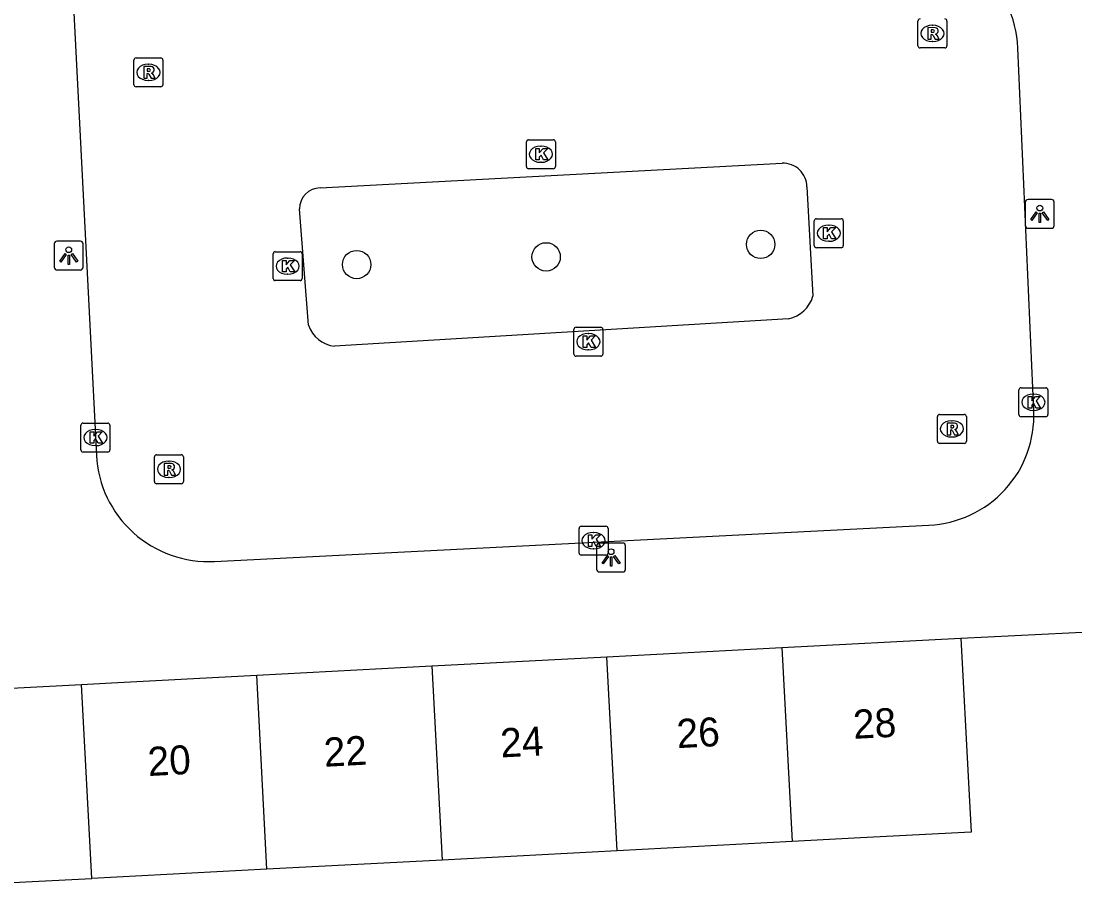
# Model space of a CAD drawing. Extents: x 161084 to 161928, y 385355 to 386522.
# Drawn here: x 161675.55 to 161711.92, y 385902.8 to 385932.73 of the extents above; entities that cross this region are included whole.
import ezdxf

# ---------------------------------------------------------------- set-up
doc = ezdxf.new("R2010")
doc.units = 0
for name, color, linetype in [('IMGEO_Boom', 7, 'Continuous'), ('IMGEO_Kolk', 7, 'Continuous'), ('IMGEO_Lichtpunt', 7, 'Continuous'), ('IMGEO_Pand', 7, 'Continuous'), ('IMGEO_Pand_nummerreeks', 7, 'Continuous'), ('IMGEO_Rijbaan_lokaal_open', 7, 'Continuous'), ('IMGEO_Rioolput', 7, 'Continuous'), ('IMGEO_Voetpad_open', 7, 'Continuous')]:
    doc.layers.add(name, color=color, linetype=linetype)

msp = doc.modelspace()

# ---------------------------------------------------------------- linework, layer by layer
at = {"layer": 'IMGEO_Boom'}
for centre in [(161701.073, 385925.022), (161693.67, 385924.591), (161687.131, 385924.325)]:
    msp.add_circle(centre, 0.489, dxfattribs=at)
at = {"layer": 'IMGEO_Kolk'}
for p, q in [((161692.988, 385927.709), (161692.988, 385928.561)), ((161693.063, 385928.635), (161693.915, 385928.635)), ((161693.476, 385928.415), (161693.501, 385928.415)), ((161693.989, 385928.561), (161693.989, 385927.709)), ((161693.915, 385927.635), (161693.063, 385927.635)), ((161693.499, 385927.855), (161693.474, 385927.855)), ((161702.924, 385924.982), (161702.924, 385925.834)), ((161702.999, 385925.908), (161703.851, 385925.908)), ((161703.925, 385925.834), (161703.925, 385924.982)), ((161703.412, 385925.688), (161703.437, 385925.688)), ((161703.435, 385925.128), (161703.41, 385925.128)), ((161684.248, 385923.844), (161684.248, 385924.696)), ((161684.323, 385924.77), (161685.175, 385924.77)), ((161685.249, 385924.696), (161685.249, 385923.844)), ((161703.851, 385924.908), (161702.999, 385924.908)), ((161684.736, 385924.55), (161684.761, 385924.55)), ((161684.759, 385923.99), (161684.734, 385923.99)), ((161685.175, 385923.77), (161684.323, 385923.77)), ((161694.703, 385922.162), (161695.555, 385922.162)), ((161694.628, 385921.236), (161694.628, 385922.088)), ((161695.116, 385921.942), (161695.141, 385921.942)), ((161695.629, 385922.088), (161695.629, 385921.236)), ((161695.139, 385921.382), (161695.114, 385921.382)), ((161695.555, 385921.162), (161694.703, 385921.162)), ((161709.985, 385919.146), (161709.985, 385919.998)), ((161710.06, 385920.072), (161710.912, 385920.072)), ((161710.986, 385919.998), (161710.986, 385919.146)), ((161710.473, 385919.852), (161710.498, 385919.852)), ((161710.496, 385919.292), (161710.471, 385919.292)), ((161677.69, 385918.854), (161678.542, 385918.854)), ((161710.912, 385919.072), (161710.06, 385919.072)), ((161677.615, 385917.928), (161677.615, 385918.78)), ((161678.103, 385918.634), (161678.128, 385918.634)), ((161678.616, 385918.78), (161678.616, 385917.928)), ((161678.542, 385917.854), (161677.69, 385917.854)), ((161678.126, 385918.074), (161678.101, 385918.074)), ((161694.805, 385914.367), (161694.805, 385915.219)), ((161694.88, 385915.293), (161695.732, 385915.293)), ((161695.806, 385915.219), (161695.806, 385914.367)), ((161695.293, 385915.073), (161695.318, 385915.073)), ((161695.316, 385914.513), (161695.291, 385914.513)), ((161695.732, 385914.293), (161694.88, 385914.293))]:
    msp.add_line(p, q, dxfattribs=at)
for points in [[(161692.988, 385927.709), (161692.988, 385928.561)], [(161693.063, 385928.635), (161693.915, 385928.635)], [(161693.309, 385928.335), (161693.432, 385928.335), (161693.432, 385928.184), (161693.562, 385928.335), (161693.726, 385928.335), (161693.58, 385928.184), (161693.733, 385927.935), (161693.581, 385927.935), (161693.496, 385928.099), (161693.432, 385928.032), (161693.432, 385927.935), (161693.309, 385927.935), (161693.309, 385928.335)], [(161693.989, 385928.561), (161693.989, 385927.709)], [(161693.915, 385927.635), (161693.063, 385927.635)], [(161702.924, 385924.982), (161702.924, 385925.834)], [(161702.999, 385925.908), (161703.851, 385925.908)], [(161703.925, 385925.834), (161703.925, 385924.982)], [(161703.245, 385925.608), (161703.368, 385925.608), (161703.368, 385925.457), (161703.498, 385925.608), (161703.662, 385925.608), (161703.516, 385925.457), (161703.669, 385925.208), (161703.517, 385925.208), (161703.432, 385925.372), (161703.368, 385925.305), (161703.368, 385925.208), (161703.245, 385925.208), (161703.245, 385925.608)], [(161684.248, 385923.844), (161684.248, 385924.696)], [(161684.323, 385924.77), (161685.175, 385924.77)], [(161685.249, 385924.696), (161685.249, 385923.844)], [(161703.851, 385924.908), (161702.999, 385924.908)], [(161684.569, 385924.47), (161684.692, 385924.47), (161684.692, 385924.319), (161684.822, 385924.47), (161684.986, 385924.47), (161684.84, 385924.319), (161684.993, 385924.07), (161684.841, 385924.07), (161684.756, 385924.234), (161684.692, 385924.167), (161684.692, 385924.07), (161684.569, 385924.07), (161684.569, 385924.47)], [(161685.175, 385923.77), (161684.323, 385923.77)], [(161694.703, 385922.162), (161695.555, 385922.162)], [(161694.628, 385921.236), (161694.628, 385922.088)], [(161694.949, 385921.862), (161695.072, 385921.862), (161695.072, 385921.711), (161695.202, 385921.862), (161695.366, 385921.862), (161695.22, 385921.711), (161695.373, 385921.462), (161695.221, 385921.462), (161695.136, 385921.626), (161695.072, 385921.559), (161695.072, 385921.462), (161694.949, 385921.462), (161694.949, 385921.862)], [(161695.629, 385922.088), (161695.629, 385921.236)], [(161695.555, 385921.162), (161694.703, 385921.162)], [(161709.985, 385919.146), (161709.985, 385919.998)], [(161710.06, 385920.072), (161710.912, 385920.072)], [(161710.986, 385919.998), (161710.986, 385919.146)], [(161710.306, 385919.772), (161710.429, 385919.772), (161710.429, 385919.621), (161710.559, 385919.772), (161710.723, 385919.772), (161710.577, 385919.621), (161710.73, 385919.372), (161710.578, 385919.372), (161710.493, 385919.536), (161710.429, 385919.469), (161710.429, 385919.372), (161710.306, 385919.372), (161710.306, 385919.772)], [(161677.69, 385918.854), (161678.542, 385918.854)], [(161710.912, 385919.072), (161710.06, 385919.072)], [(161677.615, 385917.928), (161677.615, 385918.78)], [(161677.936, 385918.554), (161678.059, 385918.554), (161678.059, 385918.403), (161678.189, 385918.554), (161678.353, 385918.554), (161678.207, 385918.403), (161678.36, 385918.154), (161678.208, 385918.154), (161678.123, 385918.318), (161678.059, 385918.251), (161678.059, 385918.154), (161677.936, 385918.154), (161677.936, 385918.554)], [(161678.616, 385918.78), (161678.616, 385917.928)], [(161678.542, 385917.854), (161677.69, 385917.854)], [(161694.805, 385914.367), (161694.805, 385915.219)], [(161694.88, 385915.293), (161695.732, 385915.293)], [(161695.806, 385915.219), (161695.806, 385914.367)], [(161695.126, 385914.993), (161695.249, 385914.993), (161695.249, 385914.842), (161695.379, 385914.993), (161695.543, 385914.993), (161695.397, 385914.842), (161695.55, 385914.593), (161695.398, 385914.593), (161695.313, 385914.757), (161695.249, 385914.69), (161695.249, 385914.593), (161695.126, 385914.593), (161695.126, 385914.993)], [(161695.732, 385914.293), (161694.88, 385914.293)]]:
    msp.add_lwpolyline(points, dxfattribs=at)
for centre, start, end in [((161693.065, 385928.559), 91.552, 178.448), ((161693.065, 385928.559), 91.552, 178.448), ((161693.913, 385928.559), 1.552, 88.448), ((161693.913, 385928.559), 1.552, 88.448), ((161693.065, 385927.711), 181.552, 268.448), ((161693.065, 385927.711), 181.552, 268.448), ((161693.913, 385927.711), 271.552, 358.448), ((161693.913, 385927.711), 271.552, 358.448), ((161703.001, 385925.832), 91.552, 178.448), ((161703.001, 385925.832), 91.552, 178.448), ((161703.849, 385925.832), 1.552, 88.448), ((161703.849, 385925.832), 1.552, 88.448), ((161684.325, 385924.694), 91.552, 178.448), ((161684.325, 385924.694), 91.552, 178.448), ((161685.173, 385924.694), 1.552, 88.448), ((161685.173, 385924.694), 1.552, 88.448), ((161703.001, 385924.984), 181.552, 268.448), ((161703.001, 385924.984), 181.552, 268.448), ((161703.849, 385924.984), 271.552, 358.448), ((161703.849, 385924.984), 271.552, 358.448), ((161684.325, 385923.846), 181.552, 268.448), ((161684.325, 385923.846), 181.552, 268.448), ((161685.173, 385923.846), 271.552, 358.448), ((161685.173, 385923.846), 271.552, 358.448), ((161694.705, 385922.086), 91.552, 178.448), ((161694.705, 385922.086), 91.552, 178.448), ((161695.553, 385922.086), 1.552, 88.448), ((161695.553, 385922.086), 1.552, 88.448), ((161694.705, 385921.238), 181.552, 268.448), ((161694.705, 385921.238), 181.552, 268.448), ((161695.553, 385921.238), 271.552, 358.448), ((161695.553, 385921.238), 271.552, 358.448), ((161710.062, 385919.996), 91.552, 178.448), ((161710.062, 385919.996), 91.552, 178.448), ((161710.91, 385919.996), 1.552, 88.448), ((161710.91, 385919.996), 1.552, 88.448), ((161677.692, 385918.778), 91.552, 178.448), ((161677.692, 385918.778), 91.552, 178.448), ((161678.54, 385918.778), 1.552, 88.448), ((161678.54, 385918.778), 1.552, 88.448), ((161710.062, 385919.148), 181.552, 268.448), ((161710.062, 385919.148), 181.552, 268.448), ((161710.91, 385919.148), 271.552, 358.448), ((161710.91, 385919.148), 271.552, 358.448), ((161677.692, 385917.93), 181.552, 268.448), ((161677.692, 385917.93), 181.552, 268.448), ((161678.54, 385917.93), 271.552, 358.448), ((161678.54, 385917.93), 271.552, 358.448), ((161694.882, 385915.217), 91.552, 178.448), ((161694.882, 385915.217), 91.552, 178.448), ((161695.73, 385915.217), 1.552, 88.448), ((161695.73, 385915.217), 1.552, 88.448), ((161694.882, 385914.369), 181.552, 268.448), ((161694.882, 385914.369), 181.552, 268.448), ((161695.73, 385914.369), 271.552, 358.448), ((161695.73, 385914.369), 271.552, 358.448)]:
    msp.add_arc(centre, 0.0765, start, end, dxfattribs=at)
for centre, major_axis, ratio, start_param, end_param in [((161693.475, 385928.135), (-0.387, 0.002), 0.722429, 4.712389, 7.853982), ((161693.5, 385928.135), (-0.39, 0.002), 0.717154, 1.570796, 4.712389), ((161703.411, 385925.408), (-0.387, 0.002), 0.722429, 4.712389, 7.853982), ((161703.436, 385925.408), (-0.39, 0.002), 0.717154, 1.570796, 4.712389), ((161684.735, 385924.27), (-0.387, 0.002), 0.722429, 4.712389, 7.853982), ((161684.76, 385924.27), (-0.39, 0.002), 0.717154, 1.570796, 4.712389), ((161695.115, 385921.662), (-0.387, 0.002), 0.722429, 4.712389, 7.853982), ((161695.14, 385921.662), (-0.39, 0.002), 0.717154, 1.570796, 4.712389), ((161710.472, 385919.572), (-0.387, 0.002), 0.722429, 4.712389, 7.853982), ((161710.497, 385919.572), (-0.39, 0.002), 0.717154, 1.570796, 4.712389), ((161678.102, 385918.354), (-0.387, 0.002), 0.722429, 4.712389, 7.853982), ((161678.127, 385918.354), (-0.39, 0.002), 0.717154, 1.570796, 4.712389), ((161695.292, 385914.793), (-0.387, 0.002), 0.722429, 4.712389, 7.853982), ((161695.317, 385914.793), (-0.39, 0.002), 0.717154, 1.570796, 4.712389)]:
    msp.add_ellipse(centre, major_axis=major_axis, ratio=ratio, start_param=start_param, end_param=end_param, dxfattribs=at)
at = {"layer": 'IMGEO_Lichtpunt'}
for p, q in [((161710.207, 385926.478), (161710.207, 385925.671)), ((161710.207, 385926.478), (161710.207, 385925.671)), ((161711.109, 385926.573), (161710.301, 385926.573)), ((161711.109, 385926.573), (161710.301, 385926.573)), ((161711.203, 385925.671), (161711.203, 385926.478)), ((161711.203, 385925.671), (161711.203, 385926.478)), ((161710.301, 385925.577), (161711.109, 385925.577)), ((161710.301, 385925.577), (161711.109, 385925.577)), ((161676.694, 385925.039), (161676.694, 385924.232)), ((161676.694, 385925.039), (161676.694, 385924.232)), ((161677.596, 385925.134), (161676.788, 385925.134)), ((161677.596, 385925.134), (161676.788, 385925.134)), ((161677.69, 385924.232), (161677.69, 385925.039)), ((161677.69, 385924.232), (161677.69, 385925.039)), ((161676.788, 385924.138), (161677.596, 385924.138)), ((161676.788, 385924.138), (161677.596, 385924.138)), ((161695.412, 385914.615), (161695.412, 385913.808)), ((161695.412, 385914.615), (161695.412, 385913.808)), ((161696.314, 385914.71), (161695.506, 385914.71)), ((161696.314, 385914.71), (161695.506, 385914.71)), ((161696.408, 385913.808), (161696.408, 385914.615)), ((161696.408, 385913.808), (161696.408, 385914.615)), ((161695.506, 385913.714), (161696.314, 385913.714)), ((161695.506, 385913.714), (161696.314, 385913.714))]:
    msp.add_line(p, q, dxfattribs=at)
for points in [[(161710.581, 385926.142), (161710.62, 385926.114), (161710.432, 385925.852), (161710.394, 385925.879), (161710.581, 385926.142)], [(161710.793, 385926.114), (161710.831, 385926.141), (161711.018, 385925.879), (161710.979, 385925.851), (161710.793, 385926.114)], [(161710.683, 385926.094), (161710.73, 385926.094), (161710.73, 385925.772), (161710.683, 385925.772), (161710.683, 385926.094)], [(161677.068, 385924.703), (161677.107, 385924.675), (161676.919, 385924.413), (161676.881, 385924.44), (161677.068, 385924.703)], [(161677.17, 385924.655), (161677.217, 385924.655), (161677.217, 385924.333), (161677.17, 385924.333), (161677.17, 385924.655)], [(161677.28, 385924.675), (161677.318, 385924.702), (161677.505, 385924.44), (161677.466, 385924.412), (161677.28, 385924.675)], [(161695.786, 385914.279), (161695.825, 385914.251), (161695.637, 385913.989), (161695.599, 385914.016), (161695.786, 385914.279)], [(161695.888, 385914.231), (161695.935, 385914.231), (161695.935, 385913.909), (161695.888, 385913.909), (161695.888, 385914.231)], [(161695.998, 385914.251), (161696.036, 385914.278), (161696.223, 385914.016), (161696.184, 385913.988), (161695.998, 385914.251)]]:
    msp.add_lwpolyline(points, dxfattribs=at)
for centre in [(161710.706, 385926.276), (161677.193, 385924.837), (161695.911, 385914.413)]:
    msp.add_circle(centre, 0.0994, dxfattribs=at)
for centre, start, end in [((161710.301, 385926.478), 90, 180), ((161710.301, 385926.478), 90, 180), ((161711.109, 385926.478), 0, 90), ((161711.109, 385926.478), 0, 90), ((161710.301, 385925.671), 180, 270), ((161710.301, 385925.671), 180, 270), ((161711.109, 385925.671), 270, 0), ((161711.109, 385925.671), 270, 360), ((161676.788, 385925.039), 90, 180), ((161676.788, 385925.039), 90, 180), ((161677.596, 385925.039), 0, 90), ((161677.596, 385925.039), 0, 90), ((161676.788, 385924.232), 180, 270), ((161676.788, 385924.232), 180, 270), ((161677.596, 385924.232), 270, 0), ((161677.596, 385924.232), 270, 360), ((161695.506, 385914.615), 90, 180), ((161695.506, 385914.615), 90, 180), ((161696.314, 385914.615), 0, 90), ((161696.314, 385914.615), 0, 90), ((161695.506, 385913.808), 180, 270), ((161695.506, 385913.808), 180, 270), ((161696.314, 385913.808), 270, 0), ((161696.314, 385913.808), 270, 360)]:
    msp.add_arc(centre, 0.0946, start, end, dxfattribs=at)
at = {"layer": 'IMGEO_Pand'}
for points in [[(161701.805, 385911.103), (161707.98, 385911.429)], [(161707.98, 385911.429), (161708.243, 385906.436), (161708.333, 385904.73), (161704.513, 385904.529), (161702.159, 385904.405)], [(161695.763, 385910.785), (161701.805, 385911.103)], [(161701.805, 385911.103), (161702.159, 385904.405)], [(161683.68, 385910.148), (161689.722, 385910.467)], [(161689.722, 385910.467), (161695.763, 385910.785)], [(161689.722, 385910.467), (161690.076, 385903.768)], [(161696.117, 385904.086), (161695.763, 385910.785)], [(161677.638, 385909.829), (161678.671, 385909.884), (161683.68, 385910.148)], [(161684.034, 385903.449), (161683.68, 385910.148)], [(161671.464, 385909.504), (161677.638, 385909.829)], [(161677.992, 385903.131), (161677.638, 385909.829)], [(161702.159, 385904.405), (161696.117, 385904.086)], [(161696.117, 385904.086), (161690.076, 385903.768)], [(161690.076, 385903.768), (161684.034, 385903.449)], [(161684.034, 385903.449), (161677.992, 385903.131)], [(161671.817, 385902.805), (161675.928, 385903.022), (161677.992, 385903.131)]]:
    msp.add_lwpolyline(points, dxfattribs=at)
at = {"layer": 'IMGEO_Rijbaan_lokaal_open'}
for points in [[(161674.147, 385995.682), (161678.148, 385917.743)], [(161710.498, 385919.277), (161709.947, 385931.801)], [(161685.867, 385926.97), (161701.816, 385927.826)], [(161702.672, 385927.012), (161702.876, 385923.232)], [(161685.465, 385922.232), (161685.159, 385926.249)], [(161702.032, 385922.453), (161686.363, 385921.504)], [(161682.225, 385914.079), (161706.88, 385915.331)]]:
    msp.add_lwpolyline(points, dxfattribs=at)
for centre, radius, start, end in [((161705.955, 385931.624), 3.996, 2.5339, 92.9269), ((161701.84, 385926.994), 0.832, 1.2334, 91.648), ((161685.875, 385926.254), 0.716, 90.6287, 180.4137), ((161701.807, 385923.544), 1.114, 281.6763, 343.7369), ((161686.494, 385922.583), 1.087, 198.8388, 263.0985), ((161706.719, 385919.111), 3.783, 272.4456, 2.5203), ((161682.013, 385917.944), 3.87, 182.9712, 273.1367)]:
    msp.add_arc(centre, radius, start, end, dxfattribs=at)
at = {"layer": 'IMGEO_Rioolput'}
for p, q in [((161706.502, 385931.879), (161706.502, 385932.731)), ((161707.503, 385932.731), (161707.503, 385931.879)), ((161706.99, 385932.585), (161707.015, 385932.585)), ((161707.013, 385932.025), (161706.988, 385932.025)), ((161707.429, 385931.805), (161706.577, 385931.805)), ((161679.444, 385930.535), (161679.444, 385931.387)), ((161679.519, 385931.461), (161680.371, 385931.461)), ((161679.932, 385931.241), (161679.957, 385931.241)), ((161680.445, 385931.387), (161680.445, 385930.535)), ((161680.371, 385930.461), (161679.519, 385930.461)), ((161679.955, 385930.681), (161679.93, 385930.681)), ((161707.172, 385918.226), (161707.172, 385919.078)), ((161707.247, 385919.152), (161708.099, 385919.152)), ((161707.66, 385918.932), (161707.685, 385918.932)), ((161708.173, 385919.078), (161708.173, 385918.226)), ((161708.099, 385918.152), (161707.247, 385918.152)), ((161707.683, 385918.372), (161707.658, 385918.372)), ((161680.227, 385917.757), (161681.079, 385917.757)), ((161680.152, 385916.831), (161680.152, 385917.683)), ((161680.64, 385917.537), (161680.665, 385917.537)), ((161681.153, 385917.683), (161681.153, 385916.831)), ((161681.079, 385916.757), (161680.227, 385916.757)), ((161680.663, 385916.977), (161680.638, 385916.977))]:
    msp.add_line(p, q, dxfattribs=at)
for points in [[(161706.502, 385931.879), (161706.502, 385932.731)], [(161707.503, 385932.731), (161707.503, 385931.879)], [(161707.091, 385932.503), (161706.839, 385932.505), (161706.839, 385932.105)], [(161707.017, 385932.424), (161706.963, 385932.424), (161706.963, 385932.343)], [(161706.963, 385932.343), (161707.015, 385932.343)], [(161706.839, 385932.105), (161706.963, 385932.105), (161706.963, 385932.267), (161706.974, 385932.267)], [(161707.021, 385932.238), (161707.092, 385932.105), (161707.232, 385932.105), (161707.167, 385932.231)], [(161707.429, 385931.805), (161706.577, 385931.805)], [(161679.444, 385930.535), (161679.444, 385931.387)], [(161679.519, 385931.461), (161680.371, 385931.461)], [(161680.445, 385931.387), (161680.445, 385930.535)], [(161680.033, 385931.159), (161679.781, 385931.161), (161679.781, 385930.761)], [(161679.781, 385930.761), (161679.905, 385930.761), (161679.905, 385930.923), (161679.916, 385930.923)], [(161679.959, 385931.08), (161679.905, 385931.08), (161679.905, 385930.999)], [(161679.905, 385930.999), (161679.957, 385930.999)], [(161679.963, 385930.894), (161680.034, 385930.761), (161680.174, 385930.761), (161680.109, 385930.887)], [(161680.371, 385930.461), (161679.519, 385930.461)], [(161707.172, 385918.226), (161707.172, 385919.078)], [(161707.247, 385919.152), (161708.099, 385919.152)], [(161707.761, 385918.85), (161707.509, 385918.852), (161707.509, 385918.452)], [(161708.173, 385919.078), (161708.173, 385918.226)], [(161707.509, 385918.452), (161707.633, 385918.452), (161707.633, 385918.614), (161707.644, 385918.614)], [(161707.687, 385918.771), (161707.633, 385918.771), (161707.633, 385918.69)], [(161707.633, 385918.69), (161707.685, 385918.69)], [(161707.691, 385918.585), (161707.762, 385918.452), (161707.902, 385918.452), (161707.837, 385918.578)], [(161708.099, 385918.152), (161707.247, 385918.152)], [(161680.227, 385917.757), (161681.079, 385917.757)], [(161680.152, 385916.831), (161680.152, 385917.683)], [(161680.741, 385917.455), (161680.489, 385917.457), (161680.489, 385917.057)], [(161680.667, 385917.376), (161680.613, 385917.376), (161680.613, 385917.295)], [(161681.153, 385917.683), (161681.153, 385916.831)], [(161680.489, 385917.057), (161680.613, 385917.057), (161680.613, 385917.219), (161680.624, 385917.219)], [(161680.613, 385917.295), (161680.665, 385917.295)], [(161680.671, 385917.19), (161680.742, 385917.057), (161680.882, 385917.057), (161680.817, 385917.183)], [(161681.079, 385916.757), (161680.227, 385916.757)]]:
    msp.add_lwpolyline(points, dxfattribs=at)
for centre, radius, start, end in [((161706.579, 385932.729), 0.0765, 91.552, 178.448), ((161706.579, 385932.729), 0.0765, 91.552, 178.448), ((161707.427, 385932.729), 0.0765, 1.552, 88.448), ((161707.427, 385932.729), 0.0765, 1.552, 88.448), ((161706.999, 385932.532), 0.19, 274.7715, 282.9687), ((161707.023, 385932.328), 0.0964, 77.0061, 93.1865), ((161707.037, 385932.385), 0.0378, 276.6634, 79.6772), ((161707.09, 385932.393), 0.109, 350.3612, 89.416), ((161707.088, 385932.393), 0.112, 277.5842, 350.9817), ((161707.072, 385932.178), 0.108, 29.5134, 73.7905), ((161706.973, 385932.214), 0.0533, 26.0293, 88.6989), ((161706.579, 385931.881), 0.0765, 181.552, 268.448), ((161706.579, 385931.881), 0.0765, 181.552, 268.448), ((161707.427, 385931.881), 0.0765, 271.552, 358.448), ((161707.427, 385931.881), 0.0765, 271.552, 358.448), ((161679.521, 385931.385), 0.0765, 91.552, 178.448), ((161679.521, 385931.385), 0.0765, 91.552, 178.448), ((161680.369, 385931.385), 0.0765, 1.552, 88.448), ((161680.369, 385931.385), 0.0765, 1.552, 88.448), ((161679.915, 385930.87), 0.0533, 26.0293, 88.6989), ((161679.941, 385931.188), 0.19, 274.7715, 282.9687), ((161679.965, 385930.984), 0.0964, 77.0061, 93.1865), ((161679.979, 385931.041), 0.0378, 276.6634, 79.6772), ((161680.032, 385931.049), 0.109, 350.3612, 89.416), ((161680.03, 385931.049), 0.112, 277.5842, 350.9817), ((161680.014, 385930.834), 0.108, 29.5134, 73.7905), ((161679.521, 385930.537), 0.0765, 181.552, 268.448), ((161679.521, 385930.537), 0.0765, 181.552, 268.448), ((161680.369, 385930.537), 0.0765, 271.552, 358.448), ((161680.369, 385930.537), 0.0765, 271.552, 358.448), ((161707.249, 385919.076), 0.0765, 91.552, 178.448), ((161707.249, 385919.076), 0.0765, 91.552, 178.448), ((161707.76, 385918.74), 0.109, 350.3612, 89.416), ((161708.097, 385919.076), 0.0765, 1.552, 88.448), ((161708.097, 385919.076), 0.0765, 1.552, 88.448), ((161707.643, 385918.561), 0.0533, 26.0293, 88.6989), ((161707.669, 385918.879), 0.19, 274.7715, 282.9687), ((161707.693, 385918.675), 0.0964, 77.0061, 93.1865), ((161707.707, 385918.732), 0.0378, 276.6634, 79.6772), ((161707.758, 385918.74), 0.112, 277.5842, 350.9817), ((161707.742, 385918.525), 0.108, 29.5134, 73.7905), ((161707.249, 385918.228), 0.0765, 181.552, 268.448), ((161707.249, 385918.228), 0.0765, 181.552, 268.448), ((161708.097, 385918.228), 0.0765, 271.552, 358.448), ((161708.097, 385918.228), 0.0765, 271.552, 358.448), ((161680.229, 385917.681), 0.0765, 91.552, 178.448), ((161680.229, 385917.681), 0.0765, 91.552, 178.448), ((161681.077, 385917.681), 0.0765, 1.552, 88.448), ((161681.077, 385917.681), 0.0765, 1.552, 88.448), ((161680.673, 385917.28), 0.0964, 77.0061, 93.1865), ((161680.687, 385917.337), 0.0378, 276.6634, 79.6772), ((161680.74, 385917.345), 0.109, 350.3612, 89.416), ((161680.623, 385917.166), 0.0533, 26.0293, 88.6989), ((161680.649, 385917.484), 0.19, 274.7715, 282.9687), ((161680.738, 385917.345), 0.112, 277.5842, 350.9817), ((161680.722, 385917.13), 0.108, 29.5134, 73.7905), ((161680.229, 385916.833), 0.0765, 181.552, 268.448), ((161680.229, 385916.833), 0.0765, 181.552, 268.448), ((161681.077, 385916.833), 0.0765, 271.552, 358.448), ((161681.077, 385916.833), 0.0765, 271.552, 358.448)]:
    msp.add_arc(centre, radius, start, end, dxfattribs=at)
for centre, major_axis, ratio, start_param, end_param in [((161706.989, 385932.305), (-0.387, 0.002), 0.722429, 4.712389, 7.853982), ((161707.014, 385932.305), (-0.39, 0.002), 0.717154, 1.570796, 4.712389), ((161679.931, 385930.961), (-0.387, 0.002), 0.722429, 4.712389, 7.853982), ((161679.956, 385930.961), (-0.39, 0.002), 0.717154, 1.570796, 4.712389), ((161707.659, 385918.652), (-0.387, 0.002), 0.722429, 4.712389, 7.853982), ((161707.684, 385918.652), (-0.39, 0.002), 0.717154, 1.570796, 4.712389), ((161680.639, 385917.257), (-0.387, 0.002), 0.722429, 4.712389, 7.853982), ((161680.664, 385917.257), (-0.39, 0.002), 0.717154, 1.570796, 4.712389)]:
    msp.add_ellipse(centre, major_axis=major_axis, ratio=ratio, start_param=start_param, end_param=end_param, dxfattribs=at)
at = {"layer": 'IMGEO_Voetpad_open'}
msp.add_lwpolyline([(161707.98, 385911.429), (161713.572, 385911.698)], dxfattribs=at)

# ---------------------------------------------------------------- texts
at = {"layer": 'IMGEO_Pand_nummerreeks'}
for s, p in [('28', (161704.288, 385907.95)), ('26', (161698.199, 385907.629)), ('24', (161692.113, 385907.308)), ('22', (161686.024, 385906.986)), ('20', (161679.944, 385906.666))]:
    msp.add_text(s, height=1, rotation=3.0176, dxfattribs=at).set_placement(p)

doc.saveas('drawing.dxf')
